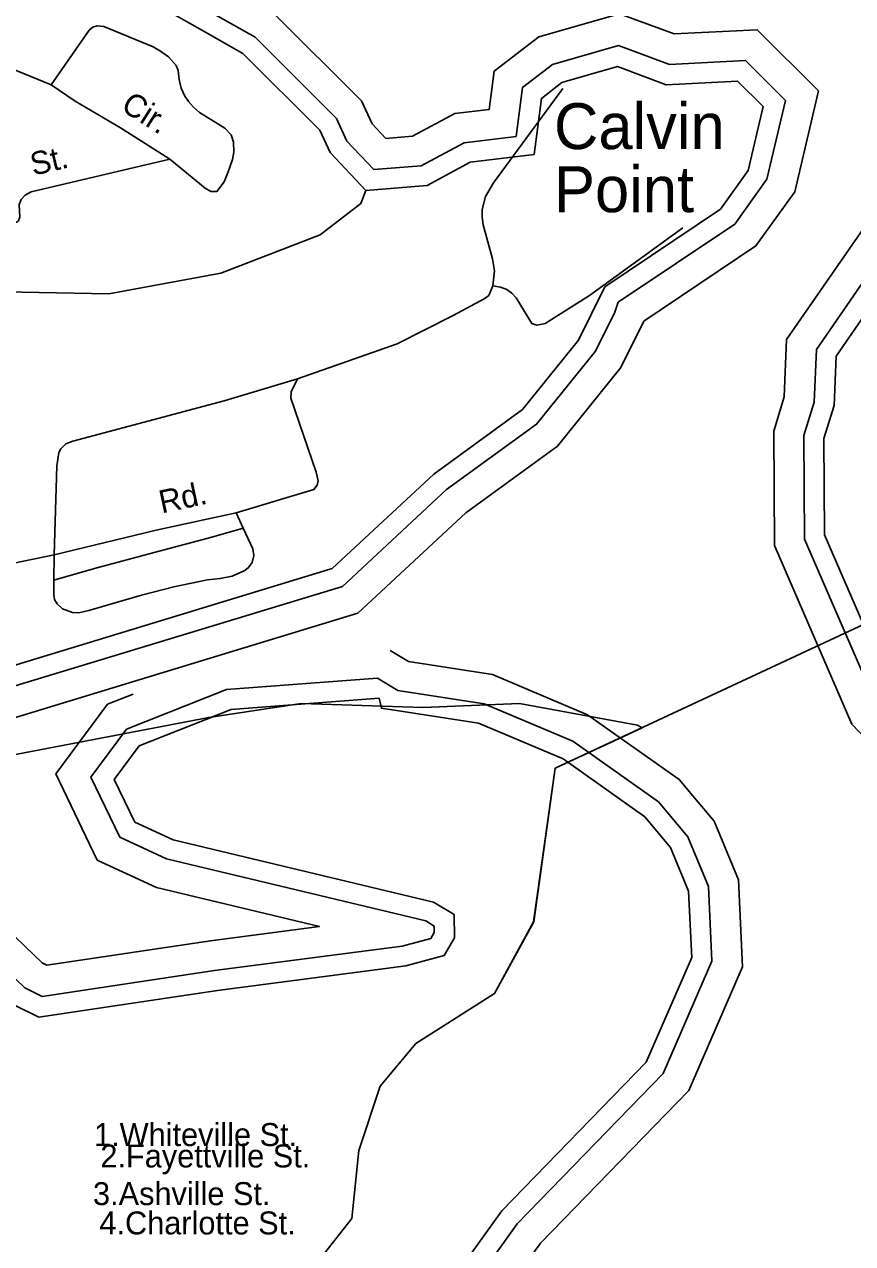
# Model space of a CAD drawing. Extents: x 2104537 to 2336408, y 34176 to 229611.
# Drawn here: x 2184787 to 2187492, y 55122 to 59102 of the extents above; entities that cross this region are included whole.
import ezdxf

# ---------------------------------------------------------------- set-up
doc = ezdxf.new("R2010")
doc.units = 0
for name, color, linetype in [('Exist Boundary Political City Limit New', 7, 'Continuous'), ('Exist Boundary Political CountyLine', 7, 'Continuous'), ('Exist Hydrographic Buffer Line', 7, 'Continuous'), ('Exist Hydrographic Creek Single Shore', 7, 'Continuous'), ('Exist Hydrographic Island Shore', 7, 'Continuous'), ('Exist Hydrographic Lake Shore', 7, 'Continuous'), ('Exist Hydrographic Point Label', 7, 'Continuous'), ('Exist Hydrographic River Shore', 7, 'Continuous'), ('Exist Road Non-System Type 51', 7, 'Continuous'), ('Exist Road Non-System Type 51 Label', 7, 'Continuous'), ('Map Preparation Boundary City Limit Buffer Line', 7, 'Continuous')]:
    doc.layers.add(name, color=color, linetype=linetype)

msp = doc.modelspace()

# ---------------------------------------------------------------- linework, layer by layer
at = {"layer": 'Exist Boundary Political City Limit New'}
msp.add_lwpolyline([(2185728, 55040.5), (2185856.2, 55203.8), (2185879.5, 55425.4), (2185949.5, 55635.4), (2186066, 55775.4), (2186322.2, 55938.7), (2186450.5, 56172), (2186520.5, 56673.6), (2186804.5, 56806.1), (2186790.2, 56814.1), (2186404.5, 56884.9), (2186089.8, 56872), (2185691.2, 56884.9), (2185389.2, 56839.8), (2184233.2, 56618.5), (2183988.8, 56567.1), (2182004, 56464.3), (2181271, 56421.4), (2178184.5, 55478.7), (2176257.8, 54846.6)], dxfattribs=at)
at = {"layer": 'Exist Boundary Political CountyLine'}
msp.add_lwpolyline([(2187546.2, 57151.9), (2186520.5, 56673.6), (2186450.6, 56172), (2186322.4, 55938.7), (2186065.9, 55775.4), (2185949.4, 55635.4), (2185879.5, 55425.4), (2185856.2, 55203.8), (2185727.9, 55040.5)], dxfattribs=at)
at = {"layer": 'Exist Hydrographic Buffer Line'}
for points in [[(2187276.8, 58073.1), (2187564.3, 58489.6), (2188629.7, 59386), (2189486.6, 59870.7), (2189700, 59942.5)], [(2187373.9, 58040.6), (2187637.7, 58422.8), (2188686.1, 59304.8), (2189526.9, 59780.4), (2189723.8, 59846.7)], [(2185928.7, 58628.1), (2185840.7, 58721.3), (2185806.2, 58795), (2185540.8, 59060.4), (2185401.8, 59139.1)], [(2186715.6, 58163.2), (2186726, 58195.1), (2187107.1, 58450.6), (2187212.4, 58597), (2187272.8, 58854.4), (2187142.4, 58984.5), (2186893.7, 58971.7), (2186727.2, 59033.4), (2186512.5, 58971.8), (2186414.2, 58896.4), (2186393.2, 58736.6), (2186223.3, 58715.7), (2186083.7, 58640.4), (2185928.7, 58628.1)], [(2186810.7, 58133.4), (2187176.6, 58378.8), (2187303.8, 58555.5), (2187381.1, 58885.4)], [(2182021.7, 56804.2), (2183247.2, 56744.5), (2183928.2, 56791), (2184659.6, 56912.8), (2185826.2, 57267.1), (2186166.4, 57583.3), (2186460.2, 57797), (2186652.3, 58035.6), (2186715.6, 58163.2)], [(2176927.2, 55470.2), (2177032.4, 55390.7), (2178111, 55637.3), (2178240.1, 55743.8), (2178304.2, 55865.2), (2178553.3, 55878.8), (2178935.3, 55985.4), (2179639.1, 56095.7), (2180236.3, 56229), (2180465.6, 56311.7), (2180705.3, 56352.7), (2181638.5, 56673.5), (2182023.4, 56705.6), (2183248.1, 56645.9), (2183939.6, 56693.2), (2184682, 56816.8), (2185876.6, 57179.5), (2186229.1, 57507.2), (2186528.7, 57725.1), (2186735.7, 57982.2), (2186810.7, 58133.4)], [(2187276.8, 58073.1), (2187268.7, 57886.3), (2187234.4, 57774.6), (2187236.9, 57401), (2187489.9, 56817.3), (2187636.3, 56664.4), (2187801.1, 56573.2), (2188240.5, 56651.4), (2188598.7, 56639.7)], [(2187373.9, 58040.6), (2187366.5, 57869.4), (2187333, 57760.2), (2187335.2, 57421.8), (2187573.2, 56872.6)], [(2185981.6, 57058.3), (2186041.3, 57022.1)], [(2186970.2, 56583.7), (2186925.6, 56636.8), (2186626.9, 56848.1), (2186315.8, 56979.9), (2186041.3, 57022.1)], [(2185004.1, 56644.4), (2185121.1, 56801.2), (2185447.6, 56930.6), (2185940.7, 56968), (2186007, 56927.8)], [(2186260.4, 54970), (2186273.4, 55014.4), (2186397.1, 55185.9), (2186874, 55677.4), (2187032.8, 56043.9), (2187021.6, 56287.3), (2186954.4, 56449.5), (2186858.4, 56563.8), (2186578.8, 56761.6), (2186288.7, 56884.4), (2186007, 56927.8)], [(2184889.6, 56655.4), (2185058.9, 56882.4), (2185142.4, 56915.5)], [(2185394.9, 56110.6), (2185750.8, 56156.8), (2185218.4, 56284.1), (2185025.2, 56374), (2184889.6, 56655.4)], [(2185408.5, 56013.1), (2186020.8, 56092.6), (2186115.1, 56118), (2186125.8, 56137.1), (2186125.6, 56158.5), (2186098.4, 56174.9), (2185251, 56377.5), (2185098.6, 56448.4), (2185004.1, 56644.4)], [(2184167.4, 56570.5), (2184212.2, 56209.2), (2184616.1, 56258.3), (2184845.6, 56038.1), (2184860.8, 56030.7), (2185394.9, 56110.6)], [(2184081.1, 56467.2), (2184121.7, 56139.6), (2184147.8, 56102.2), (2184581.6, 56155), (2184788.6, 55956.4), (2184845.1, 55928.8), (2185408.5, 56013.1)]]:
    msp.add_lwpolyline(points, dxfattribs=at)
at = {"layer": 'Exist Hydrographic Creek Single Shore'}
for points in [[(2185369.4, 59082), (2185224.7, 59163.9), (2185039.5, 59370.9), (2184981.5, 59372), (2184848.6, 59286), (2184689.5, 59367.8), (2184596.6, 59576.3), (2184520.5, 59833.7), (2184351.6, 60148.6), (2184167.6, 60375.3), (2183923.6, 60849.1), (2183747.5, 61003.5), (2183618.9, 61038.6)], [(2185902.6, 58560.3), (2185785.7, 58683.9), (2185751.7, 58756.7), (2185500.7, 59007.7), (2185369.4, 59082)], [(2187200.6, 58833.8), (2187116.7, 58917.4), (2186883.5, 58905.5), (2186724.6, 58964.4), (2186542.5, 58912.1), (2186475.7, 58860.9), (2186451.7, 58677.6), (2186243.6, 58652.1), (2186102.7, 58576.1), (2185902.6, 58560.3)], [(2186683.1, 58245.3), (2187060.7, 58498.6), (2187151.5, 58624.8), (2187200.6, 58833.8)], [(2183651.5, 58728.3), (2183885.5, 58714), (2184060.6, 58674.5), (2184144.7, 58600.7), (2184211.5, 58415.7), (2184437.5, 58234.2), (2185062.7, 58222.1), (2185428.5, 58290.5), (2185753.5, 58415.5), (2185886.6, 58517.9), (2185902.6, 58560.3)], [(2177070.4, 55567.7), (2178036.6, 55788.6), (2178110.4, 55849.5), (2178242.4, 56099.6), (2178375.5, 56083.9), (2178392.5, 56034.3), (2178526.4, 56041.6), (2178900.5, 56145.9), (2179608.5, 56257), (2180190.4, 56386.8), (2180423.6, 56470.9), (2180664.5, 56512.2), (2181604.5, 56835.3), (2182020.5, 56869.9), (2183246.5, 56810.2), (2183920.5, 56856.3), (2184644.6, 56976.8), (2185792.7, 57325.5), (2186124.6, 57634), (2186414.6, 57845), (2186596.7, 58071.1), (2186683.1, 58245.3)], [(2185080.5, 56637.1), (2185162.5, 56747), (2185462.5, 56865.9), (2185945.6, 56902.6)], [(2186813.6, 56515.1), (2186546.6, 56704), (2186270.6, 56820.8), (2185953.6, 56869.6), (2185945.6, 56902.6)], [(2185417.6, 55948.1), (2186033.6, 56028.1), (2186158.7, 56061.8), (2186191.7, 56120.2), (2186190.7, 56195.7), (2186123.6, 56236.4), (2185272.7, 56439.8), (2185147.6, 56498), (2185080.5, 56637.1)], [(2186363.1, 54970.5), (2186472.8, 55122.5), (2186957.1, 55621.7), (2187132.2, 56025.7), (2187119.1, 56309), (2187039.6, 56501.2), (2186970.2, 56583.7)], [(2184023.5, 56398.2), (2184058.5, 56115.4), (2184116.6, 56032.3), (2184558.7, 56086.1), (2184750.6, 55901.9), (2184834.7, 55860.9), (2185417.6, 55948.1)]]:
    msp.add_lwpolyline(points, dxfattribs=at)
at = {"layer": 'Exist Hydrographic Island Shore'}
for points in [[(2187438.6, 58018.8), (2187686.7, 58378.2), (2188723.7, 59250.7), (2189553.7, 59720.2), (2189739.7, 59782.8)], [(2187438.6, 58018.8), (2187431.6, 57858.2), (2187398.6, 57750.6), (2187400.7, 57435.6), (2187628.7, 56909.5)]]:
    msp.add_lwpolyline(points, dxfattribs=at)
at = {"layer": 'Exist Hydrographic Lake Shore'}
msp.add_lwpolyline([(2186197.4, 54988.5), (2186213.6, 55043.7), (2186346.7, 55228.1), (2186818.5, 55714.4), (2186966.6, 56056.1), (2186956.5, 56272.8), (2186897.7, 56415), (2186813.6, 56515.1)], dxfattribs=at)
at = {"layer": 'Exist Hydrographic River Shore'}
for points in [[(2185967.9, 58730), (2185923.1, 58777.4), (2185888, 58852.4), (2185600.9, 59139.4), (2185450.2, 59224.7)], [(2187381.1, 58885.4), (2187181, 59085), (2186908.9, 59071.1), (2186731.1, 59136.9), (2186467.4, 59061.2), (2186321.9, 58949.7), (2186305.6, 58825), (2186192.9, 58811.2), (2186055.3, 58736.9), (2185967.9, 58730)]]:
    msp.add_lwpolyline(points, dxfattribs=at)
at = {"layer": 'Exist Road Non-System Type 51'}
for p, q in [((2185502.2, 57457.4), (2185479.5, 57507.3)), ((2184885, 57370.8), (2184884, 57288))]:
    msp.add_line(p, q, dxfattribs=at)
for points in [[(2184874.9, 58904.5), (2184528.5, 59046.4), (2184425.2, 59082.5)], [(2184425.2, 59082.5), (2184472.6, 58646.2), (2184488.1, 58534.7), (2184494.5, 58508.3), (2184510.6, 58476.8), (2184534.8, 58455.3), (2184549.8, 58447.8), (2184565.8, 58442.6), (2184587.1, 58441.5), (2184748.7, 58453.2), (2184762.6, 58456.9), (2184768.5, 58461.3), (2184772.7, 58473.4), (2184770.5, 58513.8), (2184776.8, 58530.7), (2184789.8, 58545.3), (2184809.1, 58555.7), (2185262.9, 58661.8)], [(2185262.9, 58661.8), (2185377.6, 58568), (2185396.1, 58556.9), (2185416.1, 58556.8), (2185439.3, 58588.5), (2185453.4, 58621), (2185467, 58661.5), (2185471, 58685.3), (2185470.7, 58717.5), (2185462.3, 58741.3), (2185442, 58763.3), (2185359.7, 58814.5), (2185339.4, 58832.2), (2185323.6, 58850.3), (2185311.2, 58868.2), (2185299.2, 58894), (2185292.9, 58922), (2185289.5, 58952.3), (2185282.9, 58968.2), (2185257.9, 58996.2), (2185232, 59015.4), (2185208, 59029), (2185047.2, 59095.1), (2185025.2, 59097.8), (2185010.4, 59093.8), (2184999.4, 59083.2), (2184874.9, 58904.5)], [(2185262.9, 58661.8), (2185101.5, 58764.3), (2184953.2, 58851.2), (2184874.9, 58904.5)], [(2186317, 58248.7), (2186323.2, 58297.2), (2186316.1, 58336.7), (2186286, 58447.8), (2186282.9, 58474.5), (2186282.8, 58498.4), (2186293.4, 58540.9), (2186319.8, 58584.7), (2186545.3, 58892.7)], [(2186317, 58248.7), (2186342.8, 58244.3), (2186363, 58237), (2186379.2, 58225.2), (2186393.3, 58209.2), (2186444.2, 58125.6), (2186461.2, 58120.6), (2186488.2, 58126), (2186633.3, 58217.4), (2186937.4, 58437.9)], [(2185679.6, 57945.1), (2186004.6, 58059.2), (2186187.8, 58151.5), (2186288.6, 58206), (2186303.9, 58217.5), (2186317, 58248.7)], [(2184885, 57370.8), (2184893.2, 57661), (2184899.6, 57704.2), (2184906.1, 57716.2), (2184922.2, 57732.6), (2184945.3, 57742), (2185440, 57873.6), (2185679.6, 57945.1)], [(2185479.5, 57507.3), (2185733, 57583.5), (2185743.7, 57598), (2185746.9, 57611.7), (2185740.6, 57640.7), (2185657.7, 57882.2), (2185659, 57902.2), (2185679.6, 57945.1)], [(2184885, 57370.8), (2185217.9, 57451), (2185479.5, 57507.3)], [(2184884, 57288), (2184883.5, 57239.9), (2184885.8, 57224.1), (2184894, 57210.2), (2184912.1, 57194.1), (2184944.4, 57182.6), (2184964.7, 57181.3), (2184998.3, 57188.2), (2185169.9, 57238.3), (2185275.4, 57265.5), (2185385.4, 57288.3), (2185427.1, 57292.8), (2185465.4, 57301.2), (2185507.1, 57319.4), (2185519.1, 57329.4), (2185530.9, 57345.6), (2185536.9, 57367.8), (2185533, 57389.5), (2185502.2, 57457.4)], [(2185502.2, 57457.4), (2185399.1, 57428.3), (2185210.9, 57378.3), (2185016.8, 57325.3), (2184884, 57288)], [(2184665.2, 57321.6), (2184747.3, 57341.6), (2184885, 57370.8)]]:
    msp.add_lwpolyline(points, dxfattribs=at)
at = {"layer": 'Map Preparation Boundary City Limit Buffer Line'}
msp.add_lwpolyline([(2185728, 55040.5), (2185856.2, 55203.8), (2185879.5, 55425.4), (2185949.5, 55635.4), (2186066, 55775.4), (2186322.2, 55938.7), (2186450.5, 56172), (2186520.5, 56673.6), (2186804.5, 56806.1), (2186790.2, 56814.1), (2186404.5, 56884.9), (2186089.8, 56872), (2185691.2, 56884.9), (2185389.2, 56839.8), (2184233.2, 56618.5), (2183988.8, 56567.1), (2182004, 56464.3), (2181271, 56421.4), (2178184.5, 55478.7), (2176257.8, 54846.6)], dxfattribs=at)

# ---------------------------------------------------------------- texts
at = {"layer": 'Exist Hydrographic Point Label'}
for s, p in [('Calvin', (2186517.1, 58695.1)), ('Point', (2186517.1, 58489.2))]:
    msp.add_text(s, height=150, dxfattribs=at).set_placement(p)
at = {"layer": 'Exist Road Non-System Type 51 Label'}
for s, rotation, p in [('Cir.', 327.5781, (2185098.7, 58824.4)), ('St.', 13.1571, (2184816.5, 58608)), ('Rd.', 12.1486, (2185236, 57505.2))]:
    msp.add_text(s, height=75, rotation=rotation, dxfattribs=at).set_placement(p)
for s, p in [('1.Whiteville St.', (2185014.8, 55440)), ('2.Fayettville St.', (2185035.5, 55370.1)), ('3.Ashville St.', (2185011.4, 55247.2)), ('4.Charlotte St.', (2185032.3, 55151.5))]:
    msp.add_text(s, height=75, dxfattribs=at).set_placement(p)

doc.saveas('drawing.dxf')
